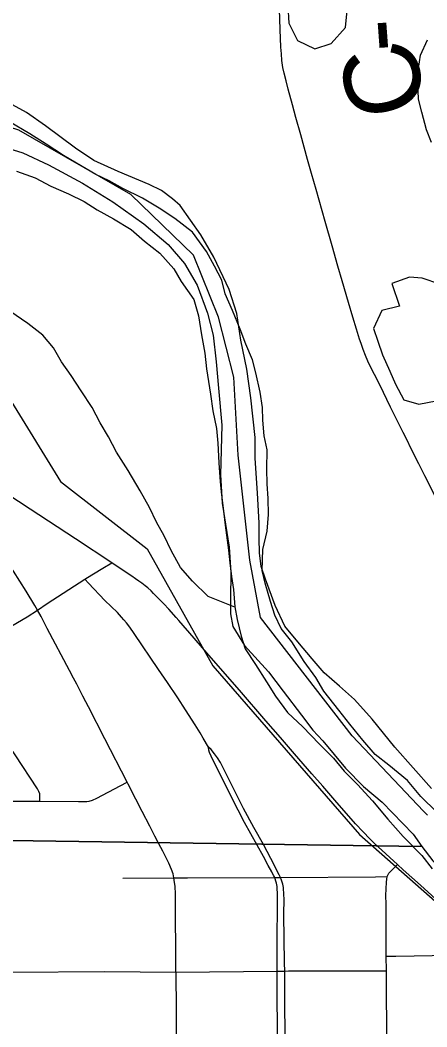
# Model space of a CAD drawing. Extents: x -87 to 2145, y -2128 to 440.
# Drawn here: x -41.166 to -40.861, y -695.246 to -694.491 of the extents above; entities that cross this region are included whole.
import ezdxf

# ---------------------------------------------------------------- set-up
doc = ezdxf.new("R2010")
doc.units = 0
for name, color, linetype in [('GM_X_City_Street', 7, 'Continuous'), ('GM_X_County_Road', 7, 'Continuous'), ('GM_X_County_Road_Text', 7, 'Continuous'), ('GM_X_Major_River', 7, 'Continuous'), ('GM_X_Minor_Lake', 7, 'Continuous'), ('GM_X_Minor_River', 7, 'Continuous'), ('GM_X_Rail_Line', 7, 'Continuous'), ('GM_X_Section', 7, 'Continuous'), ('GM_X_State_Route', 7, 'Continuous'), ('GM_X_Township_Text', 7, 'Continuous')]:
    doc.layers.add(name, color=color, linetype=linetype)

msp = doc.modelspace()

# ---------------------------------------------------------------- linework, layer by layer
at = {"layer": 'GM_X_City_Street'}
for points in [[(-41.1511, -695.07672), (-41.15109, -695.07324), (-41.15133, -695.07138), (-41.15189, -695.06952), (-41.15303, -695.06758), (-41.16981, -695.04198), (-41.19861, -695.00003), (-41.20667, -694.98906), (-41.2167, -694.9713), (-41.22696, -694.95457), (-41.25515, -694.91047), (-41.2664, -694.89357), (-41.28464, -694.86621), (-41.29671, -694.84774), (-41.29822, -694.84543), (-41.30302, -694.83826), (-41.30498, -694.83512), (-41.3074, -694.83082), (-41.3092, -694.82696)], [(-41.04933, -695.20495), (-41.0496, -695.14625), (-41.04991, -695.14085), (-41.05053, -695.13608), (-41.05084, -695.13435), (-41.05138, -695.13137), (-41.05261, -695.12799), (-41.05454, -695.12336), (-41.05677, -695.11881), (-41.05908, -695.11427), (-41.06195, -695.10881), (-41.06499, -695.10292), (-41.06878, -695.09557), (-41.07449, -695.08453), (-41.07931, -695.07521), (-41.08506, -695.06409), (-41.08585, -695.06256), (-41.10263, -695.02995), (-41.11481, -695.00613), (-41.11673, -695.0024), (-41.11896, -694.99808), (-41.12158, -694.99299), (-41.12361, -694.98906), (-41.12595, -694.98465), (-41.12899, -694.97893), (-41.14563, -694.94733), (-41.15026, -694.93839), (-41.153, -694.93358), (-41.15499, -694.93008), (-41.16151, -694.91948), (-41.1758, -694.89693)], [(-41.33585, -695.0434), (-41.33106, -695.0403), (-41.29149, -695.01477), (-41.27879, -695.00729), (-41.27413, -695.00455), (-41.25265, -694.99191), (-41.2167, -694.9713), (-41.1607, -694.93861), (-41.153, -694.93358), (-41.14583, -694.92859), (-41.11756, -694.91043), (-41.11674, -694.90991), (-41.10397, -694.90225), (-41.09728, -694.89824)], [(-41.02495, -695.03628), (-41.02878, -695.02952), (-41.03105, -695.02562), (-41.03476, -695.01958), (-41.04197, -695.00827), (-41.04791, -694.99932), (-41.05555, -694.98786), (-41.06243, -694.97806), (-41.0805, -694.95123), (-41.08387, -694.94642), (-41.08634, -694.94317), (-41.08823, -694.94097), (-41.08998, -694.93882), (-41.09154, -694.93713), (-41.09304, -694.93544), (-41.10247, -694.92636), (-41.11472, -694.91343), (-41.11756, -694.91043)], [(-40.96744, -695.25653), (-40.96777, -695.22313), (-40.96775, -695.21294), (-40.9678, -695.20412), (-40.96784, -695.19786), (-40.96835, -695.16184), (-40.96829, -695.14998), (-40.96838, -695.14705), (-40.96872, -695.14144), (-40.96913, -695.13896), (-40.96964, -695.13745), (-40.97014, -695.13596), (-40.97101, -695.13407), (-40.97199, -695.13197), (-40.97811, -695.11976), (-40.98354, -695.10933), (-40.99081, -695.09641), (-40.9987, -695.08221), (-41.01001, -695.05939), (-41.01599, -695.04792), (-41.01819, -695.0444), (-41.02033, -695.04128), (-41.02286, -695.03797), (-41.02495, -695.03628)], [(-40.97299, -695.26728), (-40.97342, -695.22388), (-40.97341, -695.2102), (-40.97345, -695.20417), (-40.97347, -695.20039), (-40.97344, -695.17917), (-40.97318, -695.15617), (-40.97315, -695.14747), (-40.97351, -695.14067), (-40.97395, -695.13824), (-40.97439, -695.1368), (-40.97527, -695.13409), (-40.97598, -695.13273), (-40.97686, -695.13105), (-40.97745, -695.12979), (-40.98006, -695.12498), (-40.98358, -695.11824), (-40.99801, -695.09273), (-41.00729, -695.07417), (-41.01574, -695.05748), (-41.01962, -695.04974), (-41.02296, -695.04296), (-41.02413, -695.04021), (-41.02462, -695.03856), (-41.02495, -695.03628)], [(-41.21875, -695.09985), (-41.19395, -695.08552), (-41.18607, -695.08064), (-41.18387, -695.07952), (-41.18194, -695.07874), (-41.18033, -695.0781), (-41.17862, -695.07753), (-41.17668, -695.07713), (-41.1737, -695.07688), (-41.1553, -695.07667), (-41.1511, -695.07672), (-41.12225, -695.07713), (-41.11606, -695.07698), (-41.11422, -695.07675), (-41.11187, -695.07604), (-41.10854, -695.07446), (-41.09113, -695.06533), (-41.08585, -695.06256)], [(-40.8914, -695.2627), (-40.89162, -695.20396), (-40.89169, -695.19296), (-40.89188, -695.16583), (-40.89189, -695.154), (-40.89197, -695.1475), (-40.89183, -695.14258), (-40.89156, -695.13745), (-40.89135, -695.13519), (-40.89101, -695.13337), (-40.89039, -695.13184), (-40.88978, -695.13082), (-40.88896, -695.13), (-40.88327, -695.12431)], [(-41.08901, -695.13439), (-41.05084, -695.13435), (-41.04062, -695.13434), (-40.97527, -695.13409), (-40.97288, -695.13408), (-40.97101, -695.13407)], [(-40.97101, -695.13407), (-40.89985, -695.13344), (-40.89101, -695.13337)], [(-40.89169, -695.19296), (-40.88447, -695.19284), (-40.84357, -695.19219)], [(-41.04933, -695.20495), (-40.97345, -695.20417), (-40.9678, -695.20412), (-40.96505, -695.20408), (-40.93774, -695.20398), (-40.8995, -695.20397), (-40.89162, -695.20396)]]:
    msp.add_lwpolyline(points, dxfattribs=at)
at = {"layer": 'GM_X_County_Road'}
for points in [[(-40.84723, -694.86351), (-40.86271, -694.83285), (-40.86725, -694.82386), (-40.87343, -694.81164), (-40.87582, -694.80676), (-40.87899, -694.80032), (-40.8827, -694.79297), (-40.88852, -694.78143), (-40.8966, -694.76475), (-40.90054, -694.75704), (-40.90266, -694.75272), (-40.90544, -694.747), (-40.90725, -694.74272), (-40.90906, -694.73811), (-40.91055, -694.73378), (-40.91169, -694.73046), (-40.91399, -694.72305), (-40.91663, -694.714), (-40.91995, -694.70289), (-40.92472, -694.6868), (-40.92798, -694.67566), (-40.93232, -694.66057), (-40.93757, -694.64235), (-40.94427, -694.61838), (-40.94767, -694.60621), (-40.95059, -694.59589), (-40.95577, -694.57741), (-40.95945, -694.56427), (-40.96196, -694.55485), (-40.9651, -694.54309), (-40.96674, -694.53686), (-40.96822, -694.53102), (-40.96913, -694.52675), (-40.96986, -694.52172), (-40.97027, -694.5167), (-40.9706, -694.51152), (-40.97122, -694.49835), (-40.97175, -694.48313)], [(-41.21824, -695.20478), (-41.17187, -695.20486), (-41.10278, -695.20458), (-41.04933, -695.20495)], [(-41.04933, -695.20495), (-41.04919, -695.23358), (-41.04892, -695.27654)]]:
    msp.add_lwpolyline(points, dxfattribs=at)
at = {"layer": 'GM_X_Major_River'}
for points in [[(-40.85373, -695.08509), (-40.86576, -695.07321), (-40.87588, -695.06135), (-40.88981, -695.04983), (-40.89998, -695.04176), (-40.90936, -695.03104), (-40.9191, -695.01918), (-40.92734, -695.00848), (-40.93858, -694.99433), (-40.94454, -694.98403), (-40.95315, -694.97219), (-40.96248, -694.95731), (-40.97035, -694.94737), (-40.97518, -694.93746), (-40.97848, -694.92719), (-40.9825, -694.9135), (-40.98468, -694.904), (-40.98412, -694.88809), (-40.98092, -694.87449), (-40.98002, -694.86199), (-40.98026, -694.84986), (-40.98089, -694.83887), (-40.98115, -694.82788), (-40.98099, -694.81348), (-40.98314, -694.80284), (-40.98415, -694.79109), (-40.98442, -694.78161), (-40.98619, -694.77023), (-40.98945, -694.75579), (-40.992, -694.74591), (-40.9968, -694.73411), (-41.00124, -694.72308), (-41.00678, -694.709), (-41.01233, -694.69643), (-41.01488, -694.68618), (-41.02046, -694.67588), (-41.02641, -694.66483), (-41.03689, -694.65032), (-41.05007, -694.63994), (-41.06176, -694.63223), (-41.07422, -694.62489), (-41.08896, -694.61752), (-41.09915, -694.61172), (-41.10936, -694.60706), (-41.12371, -694.59856), (-41.13352, -694.59276), (-41.14635, -694.58428), (-41.1588, -694.57656), (-41.1739, -694.56767)], [(-41.16862, -694.60448), (-41.15462, -694.60957), (-41.1429, -694.61576), (-41.12967, -694.6216), (-41.11795, -694.62742), (-41.10814, -694.63359), (-41.09606, -694.64017), (-41.08285, -694.64828), (-41.07269, -694.65711), (-41.06139, -694.66595), (-41.05088, -694.67781), (-41.04529, -694.68735), (-41.03594, -694.70071), (-41.03228, -694.71288), (-41.03017, -694.7273), (-41.02766, -694.74097), (-41.02627, -694.75273), (-41.02345, -694.77171), (-41.02169, -694.78423), (-41.01881, -694.79752), (-41.01779, -694.80852), (-41.0172, -694.8233), (-41.01622, -694.83734), (-41.01519, -694.8472), (-41.01378, -694.85707), (-41.01241, -694.86997), (-41.00996, -694.88856), (-41.00893, -694.89805), (-41.00753, -694.9083), (-41.00612, -694.91817), (-41.00512, -694.93106), (-41.00333, -694.94056), (-41.00044, -694.9531), (-40.9975, -694.9626), (-40.98966, -694.97444), (-40.98144, -694.98742), (-40.97473, -694.99811), (-40.96575, -695.01033), (-40.95409, -695.02108), (-40.94207, -695.03371), (-40.93117, -695.04445), (-40.9233, -695.05439), (-40.91316, -695.06436), (-40.9019, -695.07661), (-40.89065, -695.09038), (-40.87902, -695.10339), (-40.86512, -695.11757), (-40.85725, -695.12751)]]:
    msp.add_lwpolyline(points, dxfattribs=at)
at = {"layer": 'GM_X_Minor_Lake'}
for points in [[(-40.97086, -694.41848), (-40.97079, -694.43591), (-40.96789, -694.44576), (-40.96538, -694.45636), (-40.96483, -694.47071), (-40.96536, -694.48051), (-40.96479, -694.49373), (-40.95814, -694.50665), (-40.94531, -694.51287), (-40.93309, -694.50888), (-40.92229, -694.49695), (-40.92096, -694.48414), (-40.92308, -694.47355), (-40.92783, -694.4599), (-40.93262, -694.45002), (-40.9359, -694.44054), (-40.93689, -694.42996)], [(-40.88177, -694.70577), (-40.89511, -694.70899), (-40.90138, -694.72249), (-40.8981, -694.73197), (-40.89445, -694.74221), (-40.88893, -694.75437), (-40.88489, -694.76423), (-40.87861, -694.77602), (-40.86726, -694.77919), (-40.8543, -694.77672), (-40.84093, -694.77162), (-40.82794, -694.76613), (-40.81761, -694.76098), (-40.80765, -694.75545), (-40.79345, -694.74545), (-40.78644, -694.73346), (-40.78893, -694.72173), (-40.79139, -694.70811), (-40.79007, -694.69567), (-40.79483, -694.68353), (-40.80811, -694.6826)], [(-40.80811, -694.6826), (-40.81271, -694.68518), (-40.82499, -694.6937), (-40.83829, -694.69428), (-40.85151, -694.68919), (-40.86475, -694.68486), (-40.87423, -694.68398), (-40.8876, -694.68871), (-40.88177, -694.70577)]]:
    msp.add_lwpolyline(points, dxfattribs=at)
at = {"layer": 'GM_X_Minor_River'}
for points in [[(-40.85781, -694.58311), (-40.86148, -694.57363), (-40.86508, -694.56037), (-40.8676, -694.55052), (-40.86818, -694.53806), (-40.86764, -694.5275), (-40.86598, -694.51771), (-40.86087, -694.50608)], [(-41.00507, -694.93133), (-41.02518, -694.92333), (-41.03679, -694.91184), (-41.04576, -694.90152), (-41.05279, -694.88896), (-41.05795, -694.87794), (-41.06388, -694.86766), (-41.06904, -694.85664), (-41.07608, -694.84409), (-41.08497, -694.82886), (-41.09389, -694.81515), (-41.09981, -694.80374), (-41.10611, -694.79308), (-41.11202, -694.78167), (-41.1202, -694.7691), (-41.12763, -694.75767), (-41.13508, -694.74737), (-41.14101, -694.7371), (-41.14885, -694.72755), (-41.16012, -694.71871), (-41.17366, -694.70945), (-41.18528, -694.69834), (-41.1977, -694.69061), (-41.22252, -694.69893)]]:
    msp.add_lwpolyline(points, dxfattribs=at)
at = {"layer": 'GM_X_Rail_Line'}
msp.add_lwpolyline([(-41.71125, -693.80657), (-41.69607, -693.82537), (-41.68488, -693.85226), (-41.67321, -693.89064), (-41.63475, -694.10713), (-41.55058, -694.3498), (-41.52124, -694.39753), (-41.47152, -694.4509), (-41.28278, -694.59867), (-41.24208, -694.66451), (-41.13563, -694.83712), (-41.07091, -694.88772), (-41.02155, -694.97534), (-40.91165, -695.10168), (-40.84885, -695.15731), (-40.78155, -695.21614), (-40.74586, -695.23808), (-40.74673, -695.64154)], dxfattribs=at)
at = {"layer": 'GM_X_Section'}
for points in [[(-40.85775, -695.06724), (-40.8852, -695.03642), (-40.90223, -695.01527), (-40.91559, -695.00063), (-40.92676, -694.99058), (-40.93832, -694.98051), (-40.94722, -694.97011), (-40.95796, -694.95742), (-40.96758, -694.9455), (-40.97487, -694.93021), (-40.98208, -694.91038), (-40.98531, -694.90085), (-40.98663, -694.8906), (-40.98681, -694.87999), (-40.98697, -694.86824), (-40.98807, -694.84588), (-40.98985, -694.81971), (-40.98994, -694.80418), (-40.99317, -694.77457), (-40.99618, -694.75293), (-41.00069, -694.73126), (-41.00373, -694.71113), (-41.00946, -694.69322), (-41.02075, -694.66914), (-41.03066, -694.65229), (-41.04616, -694.63041), (-41.05174, -694.62539), (-41.05996, -694.61917), (-41.06934, -694.61445), (-41.09265, -694.60493), (-41.11067, -694.59664), (-41.12451, -694.58729), (-41.14692, -694.57058), (-41.16113, -694.56047), (-41.17987, -694.55027)], [(-41.17451, -694.58749), (-41.16397, -694.59072), (-41.14482, -694.59979), (-41.11932, -694.61352), (-41.09648, -694.62758), (-41.0733, -694.64392), (-41.05503, -694.65941), (-41.0428, -694.67366), (-41.03326, -694.69012), (-41.0257, -694.7111), (-41.02146, -694.72746), (-41.01918, -694.74758), (-41.01728, -694.76731), (-41.01477, -694.795), (-41.01584, -694.8321), (-41.01472, -694.85334), (-41.00928, -694.88639), (-41.00812, -694.90535), (-41.00849, -694.92504), (-41.00832, -694.9364), (-41.0066, -694.9459), (-40.99778, -694.96008), (-40.97997, -694.97973), (-40.96887, -694.99433), (-40.9552, -695.01239), (-40.9467, -695.02353), (-40.93927, -695.03162), (-40.92223, -695.05201), (-40.90886, -695.0659), (-40.89468, -695.07753), (-40.87165, -695.10144), (-40.865, -695.11065), (-41.80739, -695.09712)]]:
    msp.add_lwpolyline(points, dxfattribs=at)
msp.add_lwpolyline([(-41.80739, -695.09712), (-40.865, -695.11065), (-40.85687, -695.12141), (-40.8524, -695.12566), (-40.84533, -695.13261), (-40.83343, -695.14382), (-40.81852, -695.15698), (-40.81067, -696.11462), (-41.8171, -696.10786)], close=True, dxfattribs=at)
at = {"layer": 'GM_X_State_Route'}
for points in [[(-41.04698, -694.94143), (-41.04901, -694.93911), (-41.05466, -694.93283), (-41.05821, -694.92887), (-41.06332, -694.92377), (-41.06599, -694.92102), (-41.06793, -694.91916), (-41.07036, -694.91697), (-41.07239, -694.91527), (-41.0749, -694.91341), (-41.07708, -694.91179), (-41.07967, -694.91001), (-41.08235, -694.90822), (-41.09476, -694.89991), (-41.09728, -694.89824), (-41.12453, -694.88013), (-41.15838, -694.85794), (-41.17587, -694.84636)], [(-40.89777, -695.11097), (-40.9009, -695.10793), (-40.90399, -695.10493), (-40.909, -695.09968), (-40.9147, -695.09372), (-40.9303, -695.07602), (-40.93922, -695.06566), (-40.94747, -695.05636), (-40.9604, -695.04135), (-40.97092, -695.02896), (-40.9818, -695.01656), (-41.00172, -694.9935), (-41.02455, -694.96726), (-41.03548, -694.95454), (-41.04698, -694.94143)], [(-40.74501, -695.24562), (-40.79837, -695.1992), (-40.8165, -695.18414), (-40.82225, -695.17936), (-40.83717, -695.16625), (-40.84901, -695.15525), (-40.86609, -695.13985), (-40.87903, -695.12821), (-40.88327, -695.12431), (-40.89777, -695.11097)]]:
    msp.add_lwpolyline(points, dxfattribs=at)
at = {"layer": 'GM_X_Township_Text'}
msp.add_lwpolyline([(-40.86076, -695.08731), (-40.86389, -695.08416), (-40.91726, -695.02786), (-40.98588, -694.93902), (-40.99381, -694.89621), (-41.00262, -694.81748), (-41.00597, -694.75885), (-41.0173, -694.71389), (-41.03601, -694.66763), (-41.08298, -694.62212), (-41.16701, -694.5738), (-41.22637, -694.55482), (-41.30097, -694.53418), (-41.35244, -694.5024), (-41.42751, -694.44475)], dxfattribs=at)

# ---------------------------------------------------------------- texts
at = {"layer": 'GM_X_County_Road_Text'}
for s, rotation, p in [('-', 94.16808, (-40.87142, -694.51368)), ('C', 105.15512, (-40.85979, -694.55555))]:
    msp.add_text(s, height=0.05682, rotation=rotation, dxfattribs=at).set_placement(p)

doc.saveas('drawing.dxf')
